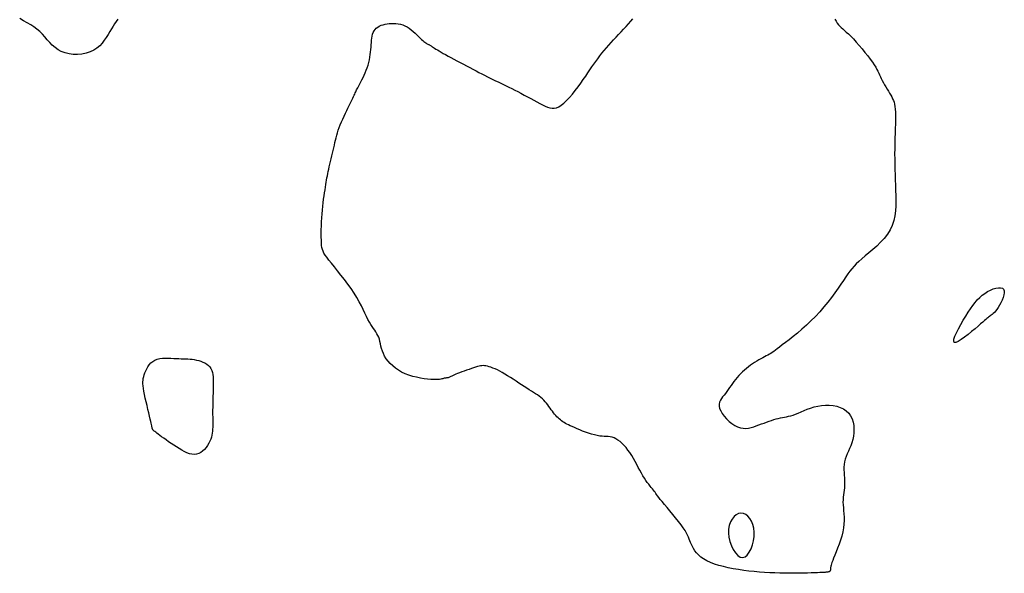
# Model space of a CAD drawing. Header units: millimetres. Extents: x 32690613 to 32693367, y 5343692 to 5344708.
# Tile 934 of 1009: x 32693065 to 32693089, y 5344572 to 5344585. Entities that reach past the tile are written whole.
import ezdxf

# ---------------------------------------------------------------- set-up
doc = ezdxf.new("R2010")
doc.units = ezdxf.units.MM
doc.header["$LTSCALE"] = 20
doc.layers.add('02-DGM_HL_491.00', color=62, linetype='Continuous')

msp = doc.modelspace()

# ---------------------------------------------------------------- linework, layer by layer
at = {"layer": '02-DGM_HL_491.00', "elevation": 491, "flags": 128}
for points in [[(32693067.208, 5344585.294), (32693067.172, 5344585.24), (32693067.135, 5344585.185), (32693067.096, 5344585.127), (32693067.057, 5344585.065), (32693067.018, 5344584.999), (32693066.977, 5344584.929), (32693066.934, 5344584.858), (32693066.887, 5344584.788), (32693066.835, 5344584.719), (32693066.776, 5344584.656), (32693066.709, 5344584.598), (32693066.633, 5344584.548), (32693066.546, 5344584.508), (32693066.451, 5344584.479), (32693066.351, 5344584.459), (32693066.247, 5344584.45), (32693066.143, 5344584.451), (32693066.042, 5344584.463), (32693065.945, 5344584.485), (32693065.855, 5344584.518), (32693065.775, 5344584.561), (32693065.703, 5344584.614), (32693065.637, 5344584.673), (32693065.576, 5344584.736), (32693065.517, 5344584.803), (32693065.459, 5344584.87), (32693065.399, 5344584.936), (32693065.336, 5344584.998), (32693065.269, 5344585.056), (32693065.196, 5344585.109), (32693065.119, 5344585.16), (32693065.036, 5344585.209), (32693064.948, 5344585.258), (32693064.855, 5344585.308)], [(32693084.431, 5344585.297), (32693084.46, 5344585.247), (32693084.489, 5344585.202), (32693084.52, 5344585.163), (32693084.551, 5344585.128), (32693084.585, 5344585.095), (32693084.622, 5344585.062), (32693084.662, 5344585.027), (32693084.707, 5344584.987), (32693084.757, 5344584.94), (32693084.814, 5344584.885), (32693084.877, 5344584.82), (32693084.944, 5344584.746), (32693085.015, 5344584.667), (32693085.086, 5344584.583), (32693085.155, 5344584.499), (32693085.221, 5344584.416), (32693085.282, 5344584.337), (32693085.335, 5344584.265), (32693085.378, 5344584.2), (32693085.414, 5344584.142), (32693085.442, 5344584.091), (32693085.466, 5344584.044), (32693085.487, 5344583.999), (32693085.507, 5344583.956), (32693085.526, 5344583.913), (32693085.547, 5344583.868), (32693085.571, 5344583.821), (32693085.598, 5344583.771), (32693085.627, 5344583.72), (32693085.657, 5344583.668), (32693085.687, 5344583.617), (32693085.717, 5344583.566), (32693085.746, 5344583.518), (32693085.772, 5344583.471), (32693085.796, 5344583.428), (32693085.818, 5344583.387), (32693085.836, 5344583.345), (32693085.852, 5344583.301), (32693085.865, 5344583.252), (32693085.875, 5344583.198), (32693085.882, 5344583.135), (32693085.887, 5344583.063), (32693085.888, 5344582.979), (32693085.888, 5344582.885), (32693085.885, 5344582.782), (32693085.882, 5344582.672), (32693085.878, 5344582.555), (32693085.874, 5344582.435), (32693085.871, 5344582.311), (32693085.868, 5344582.186), (32693085.867, 5344582.061), (32693085.868, 5344581.936), (32693085.869, 5344581.811), (32693085.872, 5344581.686), (32693085.876, 5344581.561), (32693085.88, 5344581.436), (32693085.885, 5344581.311), (32693085.89, 5344581.186), (32693085.894, 5344581.062), (32693085.897, 5344580.937), (32693085.895, 5344580.814), (32693085.888, 5344580.693), (32693085.873, 5344580.574), (32693085.848, 5344580.458), (32693085.811, 5344580.345), (32693085.76, 5344580.236), (32693085.694, 5344580.132), (32693085.616, 5344580.033), (32693085.529, 5344579.938), (32693085.436, 5344579.848), (32693085.341, 5344579.764), (32693085.248, 5344579.685), (32693085.159, 5344579.611), (32693085.078, 5344579.542), (32693085.008, 5344579.479), (32693084.947, 5344579.42), (32693084.892, 5344579.362), (32693084.843, 5344579.304), (32693084.795, 5344579.243), (32693084.746, 5344579.178), (32693084.696, 5344579.106), (32693084.64, 5344579.025), (32693084.577, 5344578.934), (32693084.507, 5344578.835), (32693084.431, 5344578.728), (32693084.348, 5344578.617), (32693084.26, 5344578.502), (32693084.166, 5344578.386), (32693084.068, 5344578.271), (32693083.965, 5344578.159), (32693083.858, 5344578.051), (32693083.749, 5344577.948), (32693083.64, 5344577.851), (32693083.534, 5344577.76), (32693083.431, 5344577.676), (32693083.335, 5344577.6), (32693083.247, 5344577.532), (32693083.17, 5344577.473), (32693083.104, 5344577.424), (32693083.049, 5344577.382), (32693083.002, 5344577.347), (32693082.962, 5344577.318), (32693082.926, 5344577.293), (32693082.893, 5344577.272), (32693082.859, 5344577.251), (32693082.824, 5344577.231), (32693082.785, 5344577.211), (32693082.744, 5344577.189), (32693082.699, 5344577.166), (32693082.652, 5344577.141), (32693082.604, 5344577.114), (32693082.554, 5344577.086), (32693082.504, 5344577.056), (32693082.453, 5344577.023), (32693082.404, 5344576.988), (32693082.354, 5344576.951), (32693082.306, 5344576.911), (32693082.259, 5344576.87), (32693082.213, 5344576.827), (32693082.168, 5344576.783), (32693082.125, 5344576.737), (32693082.084, 5344576.69), (32693082.046, 5344576.642), (32693082.009, 5344576.594), (32693081.973, 5344576.545), (32693081.938, 5344576.497), (32693081.904, 5344576.449), (32693081.871, 5344576.402), (32693081.838, 5344576.356), (32693081.804, 5344576.312), (32693081.77, 5344576.27), (32693081.737, 5344576.229), (32693081.707, 5344576.188), (32693081.682, 5344576.146), (32693081.663, 5344576.102), (32693081.653, 5344576.056), (32693081.653, 5344576.006), (32693081.665, 5344575.951), (32693081.691, 5344575.891), (32693081.729, 5344575.827), (32693081.776, 5344575.763), (32693081.832, 5344575.7), (32693081.894, 5344575.64), (32693081.96, 5344575.586), (32693082.028, 5344575.541), (32693082.097, 5344575.506), (32693082.164, 5344575.484), (32693082.23, 5344575.473), (32693082.295, 5344575.471), (32693082.358, 5344575.478), (32693082.421, 5344575.491), (32693082.483, 5344575.51), (32693082.545, 5344575.531), (32693082.607, 5344575.554), (32693082.669, 5344575.577), (32693082.73, 5344575.6), (32693082.791, 5344575.622), (32693082.85, 5344575.643), (32693082.909, 5344575.663), (32693082.966, 5344575.681), (32693083.021, 5344575.697), (32693083.073, 5344575.711), (32693083.124, 5344575.722), (32693083.173, 5344575.732), (32693083.221, 5344575.741), (32693083.27, 5344575.75), (32693083.32, 5344575.761), (32693083.372, 5344575.774), (32693083.427, 5344575.79), (32693083.487, 5344575.811), (32693083.551, 5344575.836), (32693083.619, 5344575.866), (32693083.692, 5344575.897), (32693083.77, 5344575.929), (32693083.85, 5344575.959), (32693083.935, 5344575.986), (32693084.022, 5344576.008), (32693084.112, 5344576.024), (32693084.204, 5344576.032), (32693084.297, 5344576.031), (32693084.388, 5344576.022), (32693084.477, 5344576.004), (32693084.561, 5344575.976), (32693084.638, 5344575.94), (32693084.706, 5344575.894), (32693084.764, 5344575.838), (32693084.811, 5344575.773), (32693084.846, 5344575.7), (32693084.87, 5344575.621), (32693084.885, 5344575.538), (32693084.891, 5344575.452), (32693084.889, 5344575.366), (32693084.879, 5344575.282), (32693084.863, 5344575.201), (32693084.841, 5344575.125), (32693084.816, 5344575.053), (32693084.787, 5344574.985), (32693084.758, 5344574.92), (32693084.729, 5344574.857), (32693084.703, 5344574.795), (32693084.68, 5344574.733), (32693084.664, 5344574.671), (32693084.653, 5344574.607), (32693084.649, 5344574.542), (32693084.649, 5344574.477), (32693084.652, 5344574.412), (32693084.657, 5344574.347), (32693084.662, 5344574.283), (32693084.666, 5344574.22), (32693084.667, 5344574.159), (32693084.665, 5344574.101), (32693084.66, 5344574.043), (32693084.653, 5344573.987), (32693084.645, 5344573.931), (32693084.638, 5344573.875), (32693084.631, 5344573.818), (32693084.627, 5344573.759), (32693084.626, 5344573.698), (32693084.629, 5344573.634), (32693084.635, 5344573.567), (32693084.642, 5344573.496), (32693084.649, 5344573.422), (32693084.654, 5344573.343), (32693084.655, 5344573.261), (32693084.65, 5344573.173), (32693084.639, 5344573.081), (32693084.62, 5344572.985), (32693084.595, 5344572.886), (32693084.564, 5344572.786), (32693084.531, 5344572.687), (32693084.496, 5344572.593), (32693084.461, 5344572.505), (32693084.429, 5344572.424), (32693084.402, 5344572.355), (32693084.379, 5344572.298), (32693084.362, 5344572.251), (32693084.349, 5344572.215), (32693084.34, 5344572.186), (32693084.335, 5344572.164), (32693084.331, 5344572.147), (32693084.329, 5344572.133), (32693084.328, 5344572.121), (32693084.328, 5344572.11), (32693084.327, 5344572.099), (32693084.327, 5344572.088), (32693084.326, 5344572.078), (32693084.324, 5344572.069), (32693084.322, 5344572.061), (32693084.319, 5344572.053), (32693084.315, 5344572.046), (32693084.309, 5344572.04), (32693084.302, 5344572.035), (32693084.294, 5344572.03), (32693084.286, 5344572.027), (32693084.276, 5344572.024), (32693084.266, 5344572.022), (32693084.255, 5344572.02), (32693084.244, 5344572.018), (32693084.232, 5344572.017), (32693084.218, 5344572.015), (32693084.201, 5344572.014), (32693084.179, 5344572.013), (32693084.151, 5344572.012), (32693084.115, 5344572.01), (32693084.07, 5344572.008), (32693084.013, 5344572.006), (32693083.945, 5344572.004), (32693083.865, 5344572.001), (32693083.776, 5344571.998), (32693083.678, 5344571.995), (32693083.573, 5344571.993), (32693083.463, 5344571.992), (32693083.348, 5344571.991), (32693083.23, 5344571.992), (32693083.11, 5344571.995), (32693082.989, 5344571.999), (32693082.867, 5344572.004), (32693082.743, 5344572.012), (32693082.619, 5344572.021), (32693082.494, 5344572.033), (32693082.369, 5344572.046), (32693082.243, 5344572.062), (32693082.117, 5344572.08), (32693081.993, 5344572.101), (32693081.872, 5344572.124), (32693081.754, 5344572.151), (32693081.643, 5344572.181), (32693081.538, 5344572.214), (32693081.441, 5344572.25), (32693081.355, 5344572.29), (32693081.279, 5344572.335), (32693081.213, 5344572.382), (32693081.157, 5344572.431), (32693081.11, 5344572.482), (32693081.07, 5344572.534), (32693081.036, 5344572.585), (32693081.009, 5344572.634), (32693080.986, 5344572.682), (32693080.967, 5344572.727), (32693080.95, 5344572.77), (32693080.934, 5344572.813), (32693080.916, 5344572.858), (32693080.894, 5344572.906), (32693080.867, 5344572.958), (32693080.833, 5344573.016), (32693080.79, 5344573.082), (32693080.737, 5344573.156), (32693080.675, 5344573.236), (32693080.608, 5344573.32), (32693080.539, 5344573.406), (32693080.469, 5344573.491), (32693080.401, 5344573.571), (32693080.339, 5344573.646), (32693080.285, 5344573.712), (32693080.24, 5344573.767), (32693080.204, 5344573.813), (32693080.175, 5344573.851), (32693080.151, 5344573.883), (32693080.131, 5344573.911), (32693080.113, 5344573.937), (32693080.094, 5344573.962), (32693080.074, 5344573.989), (32693080.05, 5344574.018), (32693080.023, 5344574.051), (32693079.994, 5344574.087), (32693079.962, 5344574.128), (32693079.928, 5344574.172), (32693079.893, 5344574.221), (32693079.857, 5344574.275), (32693079.821, 5344574.333), (32693079.785, 5344574.397), (32693079.748, 5344574.464), (32693079.711, 5344574.535), (32693079.673, 5344574.607), (32693079.634, 5344574.679), (32693079.593, 5344574.751), (32693079.552, 5344574.821), (32693079.508, 5344574.888), (32693079.463, 5344574.951), (32693079.417, 5344575.009), (32693079.369, 5344575.062), (32693079.32, 5344575.11), (32693079.272, 5344575.152), (32693079.223, 5344575.188), (32693079.175, 5344575.218), (32693079.128, 5344575.24), (32693079.082, 5344575.256), (32693079.036, 5344575.266), (32693078.99, 5344575.272), (32693078.943, 5344575.275), (32693078.894, 5344575.278), (32693078.841, 5344575.282), (32693078.786, 5344575.287), (32693078.725, 5344575.297), (32693078.66, 5344575.312), (32693078.59, 5344575.332), (32693078.519, 5344575.355), (32693078.446, 5344575.38), (32693078.374, 5344575.407), (32693078.304, 5344575.435), (32693078.239, 5344575.462), (32693078.178, 5344575.488), (32693078.124, 5344575.512), (32693078.076, 5344575.533), (32693078.033, 5344575.554), (32693077.995, 5344575.573), (32693077.96, 5344575.592), (32693077.928, 5344575.611), (32693077.898, 5344575.631), (32693077.869, 5344575.652), (32693077.84, 5344575.674), (32693077.812, 5344575.698), (32693077.784, 5344575.724), (32693077.756, 5344575.752), (32693077.729, 5344575.781), (32693077.702, 5344575.813), (32693077.675, 5344575.846), (32693077.648, 5344575.881), (32693077.621, 5344575.918), (32693077.594, 5344575.956), (32693077.566, 5344575.995), (32693077.538, 5344576.034), (32693077.508, 5344576.073), (32693077.477, 5344576.111), (32693077.444, 5344576.148), (32693077.409, 5344576.182), (32693077.372, 5344576.214), (32693077.332, 5344576.245), (32693077.29, 5344576.274), (32693077.244, 5344576.303), (32693077.196, 5344576.333), (32693077.145, 5344576.364), (32693077.091, 5344576.397), (32693077.033, 5344576.434), (32693076.972, 5344576.473), (32693076.908, 5344576.516), (32693076.842, 5344576.56), (32693076.774, 5344576.605), (32693076.706, 5344576.65), (32693076.639, 5344576.694), (32693076.572, 5344576.736), (32693076.507, 5344576.776), (32693076.444, 5344576.812), (32693076.384, 5344576.844), (32693076.327, 5344576.873), (32693076.272, 5344576.898), (32693076.221, 5344576.919), (32693076.173, 5344576.937), (32693076.129, 5344576.952), (32693076.089, 5344576.963), (32693076.053, 5344576.971), (32693076.019, 5344576.976), (32693075.987, 5344576.977), (32693075.955, 5344576.976), (32693075.922, 5344576.971), (32693075.887, 5344576.964), (32693075.849, 5344576.953), (32693075.805, 5344576.94), (32693075.756, 5344576.925), (32693075.702, 5344576.907), (32693075.646, 5344576.888), (32693075.587, 5344576.868), (32693075.53, 5344576.847), (32693075.473, 5344576.826), (32693075.42, 5344576.806), (32693075.372, 5344576.787), (32693075.33, 5344576.769), (32693075.294, 5344576.753), (32693075.263, 5344576.739), (32693075.236, 5344576.726), (32693075.213, 5344576.715), (32693075.193, 5344576.705), (32693075.175, 5344576.698), (32693075.159, 5344576.692), (32693075.144, 5344576.687), (32693075.13, 5344576.684), (32693075.116, 5344576.682), (32693075.103, 5344576.681), (32693075.09, 5344576.68), (32693075.077, 5344576.678), (32693075.063, 5344576.676), (32693075.049, 5344576.673), (32693075.034, 5344576.669), (32693075.017, 5344576.663), (32693074.996, 5344576.658), (32693074.971, 5344576.652), (32693074.94, 5344576.647), (32693074.901, 5344576.644), (32693074.854, 5344576.642), (32693074.797, 5344576.643), (32693074.729, 5344576.646), (32693074.652, 5344576.653), (32693074.567, 5344576.664), (32693074.478, 5344576.678), (32693074.386, 5344576.697), (32693074.293, 5344576.72), (32693074.201, 5344576.749), (32693074.112, 5344576.783), (32693074.028, 5344576.822), (32693073.951, 5344576.867), (32693073.879, 5344576.916), (32693073.813, 5344576.969), (32693073.754, 5344577.025), (32693073.702, 5344577.083), (32693073.657, 5344577.143), (32693073.619, 5344577.204), (32693073.589, 5344577.266), (32693073.565, 5344577.327), (32693073.547, 5344577.387), (32693073.531, 5344577.446), (32693073.518, 5344577.503), (32693073.506, 5344577.558), (32693073.492, 5344577.609), (32693073.476, 5344577.657), (32693073.457, 5344577.702), (32693073.434, 5344577.744), (32693073.409, 5344577.785), (32693073.381, 5344577.826), (32693073.351, 5344577.869), (32693073.32, 5344577.915), (32693073.287, 5344577.966), (32693073.253, 5344578.024), (32693073.219, 5344578.089), (32693073.184, 5344578.161), (32693073.146, 5344578.24), (32693073.105, 5344578.326), (32693073.06, 5344578.417), (32693073.009, 5344578.513), (32693072.952, 5344578.614), (32693072.887, 5344578.719), (32693072.814, 5344578.827), (32693072.735, 5344578.937), (32693072.653, 5344579.046), (32693072.57, 5344579.153), (32693072.489, 5344579.255), (32693072.412, 5344579.35), (32693072.341, 5344579.437), (32693072.28, 5344579.513), (32693072.231, 5344579.578), (32693072.192, 5344579.632), (32693072.162, 5344579.68), (32693072.14, 5344579.724), (32693072.124, 5344579.767), (32693072.114, 5344579.812), (32693072.107, 5344579.862), (32693072.103, 5344579.919), (32693072.1, 5344579.987), (32693072.099, 5344580.063), (32693072.098, 5344580.147), (32693072.099, 5344580.237), (32693072.101, 5344580.331), (32693072.105, 5344580.427), (32693072.11, 5344580.523), (32693072.116, 5344580.619), (32693072.124, 5344580.712), (32693072.134, 5344580.803), (32693072.144, 5344580.889), (32693072.155, 5344580.973), (32693072.166, 5344581.052), (32693072.177, 5344581.127), (32693072.188, 5344581.198), (32693072.198, 5344581.263), (32693072.208, 5344581.324), (32693072.217, 5344581.38), (32693072.226, 5344581.433), (32693072.235, 5344581.485), (32693072.244, 5344581.536), (32693072.254, 5344581.587), (32693072.265, 5344581.64), (32693072.277, 5344581.695), (32693072.29, 5344581.754), (32693072.305, 5344581.816), (32693072.32, 5344581.88), (32693072.336, 5344581.946), (32693072.352, 5344582.012), (32693072.368, 5344582.078), (32693072.383, 5344582.144), (32693072.398, 5344582.208), (32693072.412, 5344582.27), (32693072.425, 5344582.331), (32693072.438, 5344582.39), (32693072.452, 5344582.449), (32693072.468, 5344582.508), (32693072.485, 5344582.569), (32693072.504, 5344582.63), (32693072.527, 5344582.694), (32693072.553, 5344582.761), (32693072.582, 5344582.829), (32693072.612, 5344582.898), (32693072.644, 5344582.967), (32693072.676, 5344583.035), (32693072.708, 5344583.1), (32693072.739, 5344583.162), (32693072.767, 5344583.22), (32693072.792, 5344583.273), (32693072.815, 5344583.32), (32693072.836, 5344583.364), (32693072.854, 5344583.403), (32693072.871, 5344583.438), (32693072.886, 5344583.47), (32693072.9, 5344583.499), (32693072.912, 5344583.526), (32693072.924, 5344583.551), (32693072.936, 5344583.574), (32693072.947, 5344583.597), (32693072.96, 5344583.622), (32693072.973, 5344583.648), (32693072.989, 5344583.677), (32693073.006, 5344583.71), (32693073.026, 5344583.747), (32693073.048, 5344583.791), (32693073.073, 5344583.839), (32693073.1, 5344583.892), (32693073.127, 5344583.948), (32693073.154, 5344584.007), (32693073.179, 5344584.068), (32693073.203, 5344584.131), (32693073.224, 5344584.194), (32693073.241, 5344584.257), (32693073.255, 5344584.32), (32693073.266, 5344584.383), (32693073.275, 5344584.444), (32693073.283, 5344584.505), (32693073.288, 5344584.565), (32693073.293, 5344584.624), (32693073.297, 5344584.681), (32693073.301, 5344584.736), (32693073.306, 5344584.79), (32693073.312, 5344584.841), (32693073.32, 5344584.89), (32693073.331, 5344584.936), (32693073.346, 5344584.978), (32693073.365, 5344585.017), (32693073.388, 5344585.051), (32693073.418, 5344585.081), (32693073.452, 5344585.107), (32693073.491, 5344585.129), (32693073.534, 5344585.148), (32693073.58, 5344585.162), (32693073.629, 5344585.174), (32693073.679, 5344585.183), (32693073.731, 5344585.189), (32693073.784, 5344585.192), (32693073.838, 5344585.193), (32693073.892, 5344585.19), (32693073.946, 5344585.184), (32693073.999, 5344585.173), (32693074.053, 5344585.158), (32693074.105, 5344585.137), (32693074.157, 5344585.111), (32693074.208, 5344585.079), (32693074.257, 5344585.042), (32693074.304, 5344585.002), (32693074.349, 5344584.961), (32693074.392, 5344584.919), (32693074.432, 5344584.879), (32693074.469, 5344584.841), (32693074.503, 5344584.808), (32693074.533, 5344584.781), (32693074.56, 5344584.758), (32693074.584, 5344584.74), (32693074.605, 5344584.726), (32693074.624, 5344584.714), (32693074.641, 5344584.705), (32693074.656, 5344584.698), (32693074.669, 5344584.691), (32693074.682, 5344584.684), (32693074.693, 5344584.678), (32693074.705, 5344584.671), (32693074.718, 5344584.663), (32693074.733, 5344584.654), (32693074.749, 5344584.643), (32693074.769, 5344584.63), (32693074.792, 5344584.616), (32693074.82, 5344584.599), (32693074.852, 5344584.579), (32693074.889, 5344584.557), (32693074.93, 5344584.532), (32693074.976, 5344584.505), (32693075.027, 5344584.475), (32693075.083, 5344584.444), (32693075.144, 5344584.41), (32693075.211, 5344584.373), (32693075.282, 5344584.335), (32693075.356, 5344584.296), (32693075.432, 5344584.255), (32693075.51, 5344584.215), (32693075.588, 5344584.174), (32693075.665, 5344584.133), (32693075.741, 5344584.094), (32693075.814, 5344584.056), (32693075.885, 5344584.019), (32693075.954, 5344583.983), (32693076.021, 5344583.949), (32693076.087, 5344583.915), (32693076.151, 5344583.882), (32693076.216, 5344583.85), (32693076.279, 5344583.819), (32693076.343, 5344583.788), (32693076.407, 5344583.758), (32693076.472, 5344583.727), (32693076.538, 5344583.696), (32693076.605, 5344583.663), (32693076.674, 5344583.629), (32693076.745, 5344583.594), (32693076.818, 5344583.556), (32693076.894, 5344583.516), (32693076.971, 5344583.475), (32693077.049, 5344583.432), (32693077.127, 5344583.39), (32693077.203, 5344583.349), (32693077.277, 5344583.309), (32693077.348, 5344583.272), (32693077.414, 5344583.238), (32693077.475, 5344583.208), (32693077.533, 5344583.184), (32693077.587, 5344583.167), (32693077.64, 5344583.158), (32693077.692, 5344583.158), (32693077.745, 5344583.17), (32693077.801, 5344583.193), (32693077.859, 5344583.23), (32693077.922, 5344583.281), (32693077.989, 5344583.344), (32693078.057, 5344583.418), (32693078.127, 5344583.498), (32693078.196, 5344583.584), (32693078.264, 5344583.672), (32693078.33, 5344583.76), (32693078.391, 5344583.846), (32693078.448, 5344583.927), (32693078.501, 5344584.004), (32693078.551, 5344584.077), (32693078.598, 5344584.148), (32693078.645, 5344584.216), (32693078.691, 5344584.282), (32693078.738, 5344584.347), (32693078.786, 5344584.412), (32693078.837, 5344584.476), (32693078.89, 5344584.541), (32693078.945, 5344584.605), (32693079.002, 5344584.67), (32693079.06, 5344584.735), (32693079.119, 5344584.8), (32693079.178, 5344584.865), (32693079.238, 5344584.93), (32693079.298, 5344584.994), (32693079.358, 5344585.059), (32693079.416, 5344585.122), (32693079.473, 5344585.184), (32693079.529, 5344585.244), (32693079.582, 5344585.301)]]:
    msp.add_lwpolyline(points, dxfattribs=at)
for points in [[(32693088.484, 5344578.814), (32693088.499, 5344578.777), (32693088.501, 5344578.729), (32693088.492, 5344578.674), (32693088.474, 5344578.613), (32693088.449, 5344578.549), (32693088.419, 5344578.486), (32693088.387, 5344578.426), (32693088.354, 5344578.372), (32693088.323, 5344578.326), (32693088.293, 5344578.287), (32693088.264, 5344578.255), (32693088.237, 5344578.229), (32693088.211, 5344578.207), (32693088.187, 5344578.188), (32693088.165, 5344578.172), (32693088.144, 5344578.157), (32693088.124, 5344578.142), (32693088.104, 5344578.126), (32693088.081, 5344578.107), (32693088.055, 5344578.085), (32693088.022, 5344578.057), (32693087.982, 5344578.022), (32693087.933, 5344577.979), (32693087.871, 5344577.927), (32693087.798, 5344577.864), (32693087.715, 5344577.796), (32693087.629, 5344577.726), (32693087.543, 5344577.66), (32693087.463, 5344577.603), (32693087.393, 5344577.56), (32693087.337, 5344577.536), (32693087.3, 5344577.535), (32693087.286, 5344577.561), (32693087.292, 5344577.612), (32693087.316, 5344577.682), (32693087.353, 5344577.768), (32693087.401, 5344577.863), (32693087.457, 5344577.965), (32693087.516, 5344578.067), (32693087.575, 5344578.167), (32693087.633, 5344578.259), (32693087.689, 5344578.343), (32693087.743, 5344578.421), (32693087.798, 5344578.491), (32693087.853, 5344578.556), (32693087.91, 5344578.614), (32693087.969, 5344578.666), (32693088.032, 5344578.713), (32693088.099, 5344578.754), (32693088.168, 5344578.79), (32693088.236, 5344578.818), (32693088.301, 5344578.838), (32693088.361, 5344578.848), (32693088.413, 5344578.849), (32693088.455, 5344578.837)], [(32693067.991, 5344575.695), (32693067.975, 5344575.763), (32693067.956, 5344575.841), (32693067.935, 5344575.927), (32693067.913, 5344576.018), (32693067.892, 5344576.109), (32693067.872, 5344576.199), (32693067.853, 5344576.285), (32693067.838, 5344576.362), (32693067.826, 5344576.43), (32693067.818, 5344576.489), (32693067.814, 5344576.54), (32693067.814, 5344576.587), (32693067.817, 5344576.63), (32693067.823, 5344576.671), (32693067.833, 5344576.713), (32693067.846, 5344576.756), (32693067.863, 5344576.803), (32693067.882, 5344576.853), (32693067.906, 5344576.902), (32693067.935, 5344576.952), (32693067.968, 5344576.998), (32693068.006, 5344577.041), (32693068.05, 5344577.079), (32693068.1, 5344577.109), (32693068.156, 5344577.131), (32693068.217, 5344577.146), (32693068.282, 5344577.154), (32693068.349, 5344577.158), (32693068.417, 5344577.158), (32693068.486, 5344577.156), (32693068.553, 5344577.152), (32693068.617, 5344577.149), (32693068.678, 5344577.146), (32693068.736, 5344577.144), (32693068.791, 5344577.143), (32693068.843, 5344577.141), (32693068.895, 5344577.139), (32693068.946, 5344577.135), (32693068.997, 5344577.13), (32693069.049, 5344577.122), (32693069.101, 5344577.112), (32693069.154, 5344577.1), (32693069.207, 5344577.084), (32693069.257, 5344577.064), (32693069.305, 5344577.041), (32693069.349, 5344577.014), (32693069.388, 5344576.983), (32693069.421, 5344576.947), (32693069.448, 5344576.907), (32693069.468, 5344576.863), (32693069.483, 5344576.814), (32693069.494, 5344576.761), (32693069.5, 5344576.705), (32693069.504, 5344576.646), (32693069.505, 5344576.584), (32693069.505, 5344576.519), (32693069.504, 5344576.452), (32693069.502, 5344576.383), (32693069.5, 5344576.314), (32693069.497, 5344576.244), (32693069.495, 5344576.174), (32693069.493, 5344576.106), (32693069.491, 5344576.04), (32693069.49, 5344575.976), (32693069.489, 5344575.914), (32693069.489, 5344575.856), (32693069.489, 5344575.8), (32693069.49, 5344575.747), (32693069.49, 5344575.695), (32693069.491, 5344575.645), (32693069.491, 5344575.596), (32693069.491, 5344575.548), (32693069.49, 5344575.5), (32693069.488, 5344575.453), (32693069.485, 5344575.406), (32693069.479, 5344575.359), (32693069.47, 5344575.311), (32693069.458, 5344575.263), (32693069.442, 5344575.213), (32693069.421, 5344575.163), (32693069.396, 5344575.112), (32693069.366, 5344575.061), (32693069.331, 5344575.011), (32693069.292, 5344574.966), (32693069.249, 5344574.925), (32693069.203, 5344574.891), (32693069.154, 5344574.865), (32693069.101, 5344574.849), (32693069.047, 5344574.844), (32693068.99, 5344574.849), (32693068.931, 5344574.863), (32693068.87, 5344574.885), (32693068.808, 5344574.913), (32693068.745, 5344574.946), (32693068.681, 5344574.984), (32693068.617, 5344575.024), (32693068.553, 5344575.066), (32693068.49, 5344575.109), (32693068.428, 5344575.151), (32693068.37, 5344575.193), (32693068.314, 5344575.232), (32693068.264, 5344575.269), (32693068.219, 5344575.303), (32693068.18, 5344575.332), (32693068.148, 5344575.356), (32693068.122, 5344575.376), (32693068.102, 5344575.392), (32693068.087, 5344575.405), (32693068.075, 5344575.415), (32693068.067, 5344575.423), (32693068.061, 5344575.43), (32693068.056, 5344575.436), (32693068.052, 5344575.442), (32693068.048, 5344575.448), (32693068.045, 5344575.454), (32693068.042, 5344575.461), (32693068.04, 5344575.467), (32693068.038, 5344575.474), (32693068.036, 5344575.481), (32693068.035, 5344575.488), (32693068.033, 5344575.495), (32693068.032, 5344575.505), (32693068.03, 5344575.518), (32693068.026, 5344575.536), (32693068.021, 5344575.562), (32693068.014, 5344575.595), (32693068.004, 5344575.639)], [(32693082.493, 5344572.981), (32693082.483, 5344573.077), (32693082.461, 5344573.165), (32693082.429, 5344573.243), (32693082.389, 5344573.31), (32693082.343, 5344573.365), (32693082.291, 5344573.405), (32693082.235, 5344573.429), (32693082.177, 5344573.436), (32693082.12, 5344573.424), (32693082.063, 5344573.396), (32693082.011, 5344573.352), (32693081.964, 5344573.294), (32693081.925, 5344573.224), (32693081.896, 5344573.143), (32693081.878, 5344573.054), (32693081.875, 5344572.957), (32693081.886, 5344572.855), (32693081.911, 5344572.752), (32693081.947, 5344572.652), (32693081.993, 5344572.561), (32693082.045, 5344572.483), (32693082.101, 5344572.421), (32693082.16, 5344572.382), (32693082.219, 5344572.37), (32693082.276, 5344572.387), (32693082.329, 5344572.43), (32693082.377, 5344572.496), (32693082.418, 5344572.578), (32693082.452, 5344572.672), (32693082.476, 5344572.774), (32693082.491, 5344572.878)]]:
    msp.add_lwpolyline(points, close=True, dxfattribs=at)

doc.saveas('drawing.dxf')
